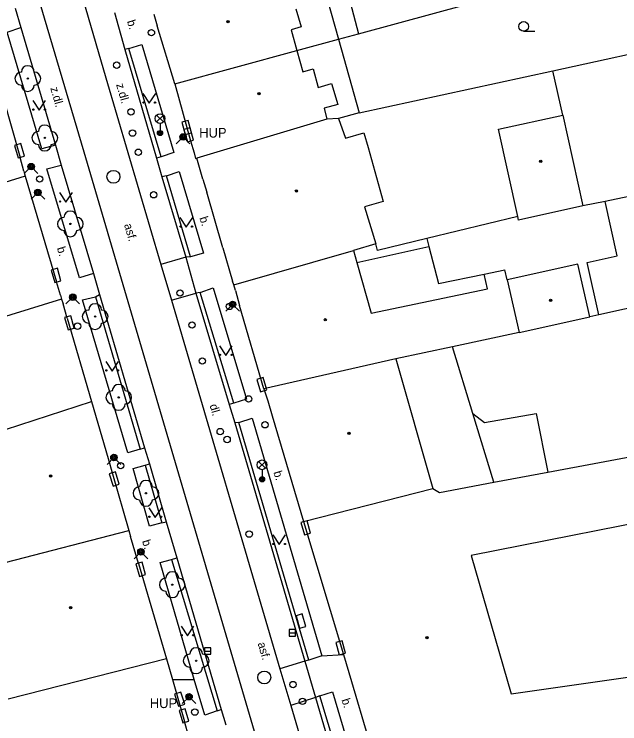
# Model space of a CAD drawing. Extents: x -596229 to -595156, y -1161237 to -1159376.
# Drawn here: x -595524.1 to -595477.1, y -1160808.1 to -1160753.2 of the extents above; entities that cross this region are included whole.
import ezdxf

# ---------------------------------------------------------------- set-up
doc = ezdxf.new("R2010")
doc.units = 0
for name, color, linetype in [('DOP - ploty', 7, 'Continuous'), ('DOP - rozhrani ploch obecne', 7, 'Continuous'), ('Level 22', 7, 'Continuous'), ('Level 24', 7, 'Continuous'), ('Level 26', 7, 'Continuous'), ('Level 27', 7, 'Continuous'), ('Level 28', 7, 'Continuous'), ('Level 31', 7, 'Continuous'), ('Level 33', 7, 'Continuous'), ('Level 36', 7, 'Continuous'), ('Level 39', 7, 'Continuous'), ('Specificka linie pasportu komunikaci', 7, 'Continuous'), ('TM - budovy zdene_ betonove - VP', 7, 'Continuous'), ('TM - chodniky - VP', 7, 'Continuous'), ('TM - komunikace - VP', 7, 'Continuous'), ('TM - letecke snimky - pomocna linie', 7, 'Continuous'), ('TM - plot zdeny_ ohradni zed - VP', 7, 'Continuous'), ('TM - popis objektu', 7, 'Continuous'), ('TM - popis povrchu', 7, 'Continuous'), ('TM - rozhrani ploch obecne - VP', 7, 'Continuous'), ('TM - vstup do budovy - zdene_ betonove', 7, 'Continuous')]:
    doc.layers.add(name, color=color, linetype=linetype)

msp = doc.modelspace()

# ---------------------------------------------------------------- linework, layer by layer
at = {"layer": 'DOP - ploty'}
for points in [[(-595482.29, -1160757.56), (-595472.15, -1160755.34)], [(-595497.32, -1160760.81), (-595482.29, -1160757.56)], [(-595446.29, -1160760.93), (-595478.23, -1160767.66)], [(-595478.23, -1160767.66), (-595479.96, -1160768.02)]]:
    msp.add_lwpolyline(points, dxfattribs=at)
at = {"layer": 'DOP - rozhrani ploch obecne'}
for points in [[(-595500.57, -1160749.2), (-595498.92, -1160755.1)], [(-595497.37, -1160754.68), (-595485.87, -1160751.54)], [(-595498.92, -1160755.1), (-595497.37, -1160754.68)], [(-595502.14, -1160755.97), (-595498.92, -1160755.1)], [(-595498.92, -1160755.1), (-595497.32, -1160760.81)], [(-595481.52, -1160760.98), (-595482.29, -1160757.56)], [(-595497.32, -1160760.81), (-595498.91, -1160761.25)], [(-595464.81, -1160773.38), (-595478.73, -1160776.46)], [(-595478.73, -1160776.46), (-595479.43, -1160776.62)], [(-595488.51, -1160784.1), (-595490.08, -1160778.93)], [(-595486.88, -1160789.43), (-595488.51, -1160784.1)]]:
    msp.add_lwpolyline(points, dxfattribs=at)
at = {"layer": 'Level 22'}
for centre in [(-595523, -1160758.15), (-595521.68, -1160762.75), (-595519.7, -1160769.41), (-595517.78, -1160776.59), (-595515.95, -1160782.85), (-595513.84, -1160790.28), (-595511.8, -1160797.36), (-595509.95, -1160803.25)]:
    msp.add_circle(centre, 0.05, dxfattribs=at)
for centre, start, end in [((-595523, -1160757.65), 0, 180), ((-595523.5, -1160758.15), 90, 270), ((-595522.5, -1160758.15), 270, 90), ((-595523, -1160758.65), 180, 0), ((-595521.68, -1160762.25), 0, 180), ((-595522.18, -1160762.75), 90, 270), ((-595521.18, -1160762.75), 270, 90), ((-595521.68, -1160763.25), 180, 0), ((-595519.7, -1160768.91), 0, 180), ((-595520.2, -1160769.41), 90, 270), ((-595519.2, -1160769.41), 270, 90), ((-595519.7, -1160769.91), 180, 0), ((-595517.78, -1160776.09), 0, 180), ((-595518.28, -1160776.59), 90, 270), ((-595517.28, -1160776.59), 270, 90), ((-595517.78, -1160777.09), 180, 0), ((-595515.95, -1160782.35), 0, 180), ((-595516.45, -1160782.85), 90, 270), ((-595515.45, -1160782.85), 270, 90), ((-595515.95, -1160783.35), 180, 0), ((-595513.84, -1160789.78), 0, 180), ((-595514.34, -1160790.28), 90, 270), ((-595513.34, -1160790.28), 270, 90), ((-595513.84, -1160790.78), 180, 0), ((-595511.8, -1160796.86), 0, 180), ((-595512.3, -1160797.36), 90, 270), ((-595511.3, -1160797.36), 270, 90), ((-595511.8, -1160797.86), 180, 0), ((-595509.95, -1160802.75), 0, 180), ((-595510.45, -1160803.25), 90, 270), ((-595509.45, -1160803.25), 270, 90), ((-595509.95, -1160803.75), 180, 0)]:
    msp.add_arc(centre, 0.5, start, end, dxfattribs=at)
at = {"layer": 'Level 24'}
for points in [[(-595510.312, -1160762.361), (-595510.564, -1160761.393), (-595511.048, -1160761.519), (-595510.796, -1160762.487)], [(-595510.145, -1160762.925), (-595510.413, -1160761.961), (-595510.895, -1160762.095), (-595510.627, -1160763.059)], [(-595524.02, -1160763.33), (-595523.74, -1160764.29), (-595523.26, -1160764.15), (-595523.54, -1160763.19)], [(-595521.189, -1160772.989), (-595520.911, -1160773.95), (-595520.431, -1160773.811), (-595520.709, -1160772.85)], [(-595520.144, -1160776.664), (-595519.878, -1160777.628), (-595519.396, -1160777.496), (-595519.662, -1160776.532)], [(-595504.475, -1160782.266), (-595504.766, -1160781.309), (-595505.245, -1160781.454), (-595504.954, -1160782.411)], [(-595516.686, -1160788.775), (-595516.392, -1160789.731), (-595515.914, -1160789.585), (-595516.208, -1160788.629)], [(-595501.826, -1160792.536), (-595501.556, -1160793.499), (-595501.074, -1160793.364), (-595501.344, -1160792.401)], [(-595513.863, -1160796.583), (-595514.136, -1160795.621), (-595514.617, -1160795.757), (-595514.344, -1160796.719)], [(-595502.205, -1160799.765), (-595501.937, -1160800.729), (-595501.455, -1160800.595), (-595501.723, -1160799.631)], [(-595498.37, -1160802.669), (-595498.626, -1160801.703), (-595499.11, -1160801.831), (-595498.854, -1160802.797)], [(-595511.622, -1160805.832), (-595511.313, -1160806.783), (-595510.838, -1160806.628), (-595511.147, -1160805.677)], [(-595511.271, -1160807.111), (-595510.989, -1160808.07), (-595510.509, -1160807.929), (-595510.791, -1160806.97)]]:
    msp.add_lwpolyline(points, close=True, dxfattribs=at)
at = {"layer": 'Level 26'}
for centre in [(-595507.36, -1160775.8), (-595505.88, -1160782.97)]:
    msp.add_circle(centre, 0.25, dxfattribs=at)
at = {"layer": 'Level 27'}
for p, q in [((-595502.74, -1160801.09), (-595502.24, -1160801.09)), ((-595509.31, -1160802.5), (-595508.81, -1160802.5))]:
    msp.add_line(p, q, dxfattribs=at)
for points in [[(-595502.74, -1160801.34), (-595502.24, -1160801.34), (-595502.24, -1160800.84), (-595502.74, -1160800.84)], [(-595509.31, -1160802.75), (-595508.81, -1160802.75), (-595508.81, -1160802.25), (-595509.31, -1160802.25)]]:
    msp.add_lwpolyline(points, close=True, dxfattribs=at)
for centre in [(-595516.36, -1160765.76), (-595504.67, -1160804.55)]:
    msp.add_circle(centre, 0.5, dxfattribs=at)
at = {"layer": 'Level 28'}
for centre in [(-595516.11, -1160757.11), (-595515, -1160760.73), (-595514.88, -1160762.37), (-595514.43, -1160763.86), (-595522.08, -1160765.93), (-595513.24, -1160767.15), (-595511.2, -1160774.76), (-595519.14, -1160777.33), (-595510.27, -1160777.24), (-595509.47, -1160780.03), (-595504.61, -1160784.97), (-595508.08, -1160785.5), (-595507.55, -1160786.11), (-595505.84, -1160793.44), (-595502.44, -1160805.1), (-595501.7, -1160806.4), (-595510.05, -1160807.23)]:
    msp.add_circle(centre, 0.25, dxfattribs=at)
at = {"layer": 'Level 31'}
for points in [[(-595511.49, -1160763.2), (-595510.96, -1160762.67), (-595510.43, -1160763.2)], [(-595523.27, -1160765.5), (-595522.74, -1160764.97), (-595522.21, -1160765.5)], [(-595522.75, -1160767.5), (-595522.22, -1160766.97), (-595521.69, -1160767.5)], [(-595520.04, -1160775.61), (-595519.51, -1160775.08), (-595518.98, -1160775.61)], [(-595507.65, -1160776.17), (-595507.12, -1160775.64), (-595506.59, -1160776.17)], [(-595516.85, -1160788.04), (-595516.32, -1160787.51), (-595515.79, -1160788.04)], [(-595514.76, -1160795.35), (-595514.23, -1160794.82), (-595513.7, -1160795.35)], [(-595511.03, -1160806.57), (-595510.5, -1160806.04), (-595509.97, -1160806.57)]]:
    msp.add_lwpolyline(points, dxfattribs=at)
for centre, radius in [((-595513.42, -1160754.59), 0.25), ((-595510.96, -1160762.67), 0.25), ((-595510.96, -1160762.67), 0.18), ((-595510.96, -1160762.67), 0.11), ((-595522.74, -1160764.97), 0.25), ((-595522.74, -1160764.97), 0.18), ((-595522.74, -1160764.97), 0.11), ((-595522.22, -1160766.97), 0.25), ((-595522.22, -1160766.97), 0.18), ((-595522.22, -1160766.97), 0.11), ((-595519.51, -1160775.08), 0.25), ((-595519.51, -1160775.08), 0.18), ((-595519.51, -1160775.08), 0.11), ((-595507.12, -1160775.64), 0.25), ((-595507.12, -1160775.64), 0.18), ((-595507.12, -1160775.64), 0.11), ((-595516.32, -1160787.51), 0.25), ((-595516.32, -1160787.51), 0.18), ((-595516.32, -1160787.51), 0.11), ((-595515.8, -1160788.14), 0.25), ((-595514.23, -1160794.82), 0.25), ((-595514.23, -1160794.82), 0.18), ((-595514.23, -1160794.82), 0.11), ((-595510.5, -1160806.04), 0.25), ((-595510.5, -1160806.04), 0.18), ((-595510.5, -1160806.04), 0.11)]:
    msp.add_circle(centre, radius, dxfattribs=at)
at = {"layer": 'Level 33'}
for p, q in [((-595513.015, -1160761.51), (-595512.485, -1160760.98)), ((-595513.015, -1160760.98), (-595512.485, -1160761.51)), ((-595512.75, -1160761.62), (-595512.75, -1160762.37)), ((-595505.105, -1160788.34), (-595504.575, -1160787.81)), ((-595505.105, -1160787.81), (-595504.575, -1160788.34)), ((-595504.84, -1160788.45), (-595504.84, -1160789.2))]:
    msp.add_line(p, q, dxfattribs=at)
for centre, radius in [((-595512.75, -1160761.245), 0.375), ((-595512.75, -1160762.37), 0.2), ((-595512.75, -1160762.37), 0.145), ((-595512.75, -1160762.37), 0.0876), ((-595504.84, -1160788.075), 0.375), ((-595504.84, -1160789.2), 0.2), ((-595504.84, -1160789.2), 0.145), ((-595504.84, -1160789.2), 0.0876)]:
    msp.add_circle(centre, radius, dxfattribs=at)
at = {"layer": 'Level 36'}
msp.add_line((-595484.56, -1160754.485), (-595483.685, -1160754.485), dxfattribs=at)
for points in [[(-595514.08, -1160759.31), (-595513.58, -1160760.06), (-595513.08, -1160759.31)], [(-595522.62, -1160759.85), (-595522.12, -1160760.6), (-595521.62, -1160759.85)], [(-595520.54, -1160766.97), (-595520.04, -1160767.72), (-595519.54, -1160766.97)], [(-595511.21, -1160768.92), (-595510.71, -1160769.67), (-595510.21, -1160768.92)], [(-595508.15, -1160778.85), (-595507.65, -1160779.6), (-595507.15, -1160778.85)], [(-595516.96, -1160780.06), (-595516.46, -1160780.81), (-595515.96, -1160780.06)], [(-595513.62, -1160791.4), (-595513.12, -1160792.15), (-595512.62, -1160791.4)], [(-595504.01, -1160793.51), (-595503.51, -1160794.26), (-595503.01, -1160793.51)], [(-595511.12, -1160800.58), (-595510.62, -1160801.33), (-595510.12, -1160800.58)]]:
    msp.add_lwpolyline(points, dxfattribs=at)
for centre, radius in [((-595484.56, -1160754.11), 0.375), ((-595514.03, -1160760.01), 0.05), ((-595513.131, -1160760.01), 0.05), ((-595522.57, -1160760.55), 0.05), ((-595521.671, -1160760.55), 0.05), ((-595520.49, -1160767.67), 0.05), ((-595519.591, -1160767.67), 0.05), ((-595511.16, -1160769.62), 0.05), ((-595510.261, -1160769.62), 0.05), ((-595508.1, -1160779.55), 0.05), ((-595507.201, -1160779.55), 0.05), ((-595516.91, -1160780.76), 0.05), ((-595516.011, -1160780.76), 0.05), ((-595513.57, -1160792.1), 0.05), ((-595512.671, -1160792.1), 0.05), ((-595503.96, -1160794.21), 0.05), ((-595503.061, -1160794.21), 0.05), ((-595511.07, -1160801.28), 0.05), ((-595510.171, -1160801.28), 0.05)]:
    msp.add_circle(centre, radius, dxfattribs=at)
at = {"layer": 'Level 39'}
for centre, radius in [((-595507.47, -1160753.75), 0.09), ((-595507.47, -1160753.75), 0.0398), ((-595505.08, -1160759.31), 0.09), ((-595505.08, -1160759.31), 0.0398), ((-595483.23, -1160764.55), 0.09), ((-595483.23, -1160764.55), 0.0398), ((-595502.17, -1160766.87), 0.09), ((-595502.17, -1160766.87), 0.0398), ((-595482.47, -1160775.32), 0.09), ((-595482.47, -1160775.32), 0.0398), ((-595499.94, -1160776.84), 0.09), ((-595499.94, -1160776.84), 0.0398), ((-595498.1, -1160785.63), 0.09), ((-595498.1, -1160785.63), 0.0398), ((-595521.23, -1160788.95), 0.09), ((-595521.23, -1160788.95), 0.0398), ((-595519.68, -1160799.15), 0.09), ((-595519.68, -1160799.15), 0.0398), ((-595492.06, -1160801.46), 0.09), ((-595492.06, -1160801.46), 0.0398)]:
    msp.add_circle(centre, radius, dxfattribs=at)
at = {"layer": 'Specificka linie pasportu komunikaci'}
for points in [[(-595510.76, -1160771.99), (-595512.68, -1160772.56)], [(-595511.87, -1160775.32), (-595509.97, -1160774.78)], [(-595500.21, -1160802.88), (-595498.53, -1160802.77)], [(-595501.53, -1160803.29), (-595503.45, -1160803.87)], [(-595511.79, -1160804.72), (-595510.09, -1160804.71)], [(-595500.7, -1160806.1), (-595502.61, -1160806.72)]]:
    msp.add_lwpolyline(points, dxfattribs=at)
at = {"layer": 'TM - budovy zdene_ betonove - VP'}
for points in [[(-595502.22, -1160752.74), (-595501.82, -1160754.15)], [(-595511.61, -1160758.55), (-595512.97, -1160754.06)], [(-595501.82, -1160754.15), (-595502.58, -1160754.36)], [(-595502.58, -1160754.36), (-595502.14, -1160755.97)], [(-595511.61, -1160758.55), (-595502.14, -1160755.97)], [(-595502.14, -1160755.97), (-595501.69, -1160757.63)], [(-595501.69, -1160757.63), (-595500.89, -1160757.4)], [(-595500.89, -1160757.4), (-595500.48, -1160758.84)], [(-595511.61, -1160758.55), (-595510.38, -1160762.98)], [(-595500.48, -1160758.84), (-595499.45, -1160758.54)], [(-595499.45, -1160758.54), (-595498.96, -1160760.15)], [(-595524.88, -1160759.73), (-595523.6, -1160764.27)], [(-595498.96, -1160760.15), (-595500.02, -1160760.45)], [(-595500.02, -1160760.45), (-595499.82, -1160761.3)], [(-595499.82, -1160761.3), (-595509.9, -1160764.32)], [(-595498.91, -1160761.25), (-595499.82, -1160761.3)], [(-595498.91, -1160761.25), (-595498.38, -1160762.77)], [(-595486.51, -1160762.07), (-595481.52, -1160760.98)], [(-595481.52, -1160760.98), (-595479.96, -1160768.02)], [(-595498.38, -1160762.77), (-595496.94, -1160762.36)], [(-595496.94, -1160762.36), (-595496.61, -1160763.49)], [(-595485.01, -1160768.83), (-595486.51, -1160762.07)], [(-595496.61, -1160763.49), (-595495.44, -1160767.67)], [(-595510.11, -1160763.9), (-595509.99, -1160764.33)], [(-595509.99, -1160764.33), (-595509.9, -1160764.32)], [(-595509.42, -1160765.93), (-595509.9, -1160764.32)], [(-595523.2, -1160765.71), (-595532.19, -1160768.5)], [(-595523.31, -1160765.33), (-595523.2, -1160765.71)], [(-595523.2, -1160765.71), (-595520.77, -1160773.9)], [(-595507.87, -1160771.27), (-595509.12, -1160766.94)], [(-595495.44, -1160767.67), (-595496.89, -1160768.09)], [(-595479.96, -1160768.02), (-595484.95, -1160769.12)], [(-595496.89, -1160768.09), (-595496.02, -1160770.96)], [(-595484.95, -1160769.12), (-595485.01, -1160768.83)], [(-595496.02, -1160770.96), (-595497.75, -1160771.46)], [(-595507.04, -1160774.14), (-595497.75, -1160771.46)], [(-595497.75, -1160771.46), (-595497.61, -1160771.94)], [(-595497.61, -1160771.94), (-595497.48, -1160772.39)], [(-595497.48, -1160772.39), (-595496.38, -1160776.33)], [(-595487.62, -1160773.29), (-595486.03, -1160772.97)], [(-595485.85, -1160773.75), (-595486.03, -1160772.97)], [(-595480.37, -1160772.53), (-595485.85, -1160773.75)], [(-595479.43, -1160776.62), (-595480.37, -1160772.53)], [(-595487.35, -1160774.44), (-595487.62, -1160773.29)], [(-595507.04, -1160774.14), (-595507.12, -1160773.85)], [(-595485.85, -1160773.75), (-595484.91, -1160777.83)], [(-595506.91, -1160774.57), (-595507.04, -1160774.14)], [(-595496.38, -1160776.33), (-595487.35, -1160774.44)], [(-595520.47, -1160774.93), (-595520.38, -1160775.24)], [(-595520.38, -1160775.24), (-595528.26, -1160777.66)], [(-595520.38, -1160775.24), (-595520.27, -1160775.61)], [(-595504.69, -1160782.19), (-595506.58, -1160775.72)], [(-595519.95, -1160776.71), (-595518.05, -1160783.18)], [(-595484.91, -1160777.83), (-595479.43, -1160776.62)], [(-595484.91, -1160777.83), (-595490.08, -1160778.93)], [(-595490.08, -1160778.93), (-595494.48, -1160779.87)], [(-595494.48, -1160779.87), (-595504.69, -1160782.19)], [(-595494.48, -1160779.87), (-595491.59, -1160789.91)], [(-595504.69, -1160782.19), (-595504.4, -1160783.12)], [(-595526.98, -1160786.05), (-595518.05, -1160783.18)], [(-595518.05, -1160783.18), (-595516.78, -1160787.59)], [(-595504.06, -1160784.28), (-595501.63, -1160792.46)], [(-595482.69, -1160788.65), (-595467.08, -1160785.73)], [(-595516.78, -1160787.59), (-595516.44, -1160788.78)], [(-595516.44, -1160788.78), (-595515.18, -1160793.15)], [(-595486.88, -1160789.43), (-595482.69, -1160788.65)], [(-595491.09, -1160790.22), (-595486.88, -1160789.43)], [(-595501.63, -1160792.46), (-595491.59, -1160789.91)], [(-595491.59, -1160789.91), (-595491.09, -1160790.22)], [(-595471.09, -1160791.65), (-595488.62, -1160795.11)], [(-595501.63, -1160792.46), (-595498.53, -1160802.77)], [(-595524.76, -1160795.65), (-595515.18, -1160793.15)], [(-595515.18, -1160793.15), (-595515.04, -1160793.62)], [(-595488.62, -1160795.11), (-595485.52, -1160805.83)], [(-595514.42, -1160795.72), (-595512.25, -1160803.11)], [(-595512.25, -1160803.11), (-595524.51, -1160806.23)], [(-595512.25, -1160803.11), (-595511.79, -1160804.72)], [(-595485.52, -1160805.83), (-595469.62, -1160803.54)], [(-595511.79, -1160804.72), (-595510.86, -1160807.97)], [(-595497.9, -1160804.86), (-595495.38, -1160813.44)]]:
    msp.add_lwpolyline(points, dxfattribs=at)
at = {"layer": 'TM - chodniky - VP'}
for points in [[(-595520.85, -1160763.3), (-595521.91, -1160763.6), (-595524.61, -1160754.56), (-595523.53, -1160754.2)], [(-595515.18, -1160755.83), (-595514.17, -1160755.5)], [(-595512.67, -1160764.22), (-595515.18, -1160755.83)], [(-595514.17, -1160755.5), (-595511.69, -1160763.88), (-595512.67, -1160764.22)], [(-595517.91, -1160773.25), (-595519, -1160773.58), (-595521.52, -1160765.13), (-595520.41, -1160764.86)], [(-595512.24, -1160765.69), (-595511.27, -1160765.35), (-595509.38, -1160771.68), (-595510.38, -1160771.95)], [(-595510.38, -1160771.95), (-595512.24, -1160765.69)], [(-595509.63, -1160774.71), (-595508.64, -1160774.36)], [(-595508.64, -1160774.36), (-595506.05, -1160782.99), (-595507.04, -1160783.31)], [(-595518.75, -1160775.28), (-595517.76, -1160775.05)], [(-595517.76, -1160775.05), (-595514.3, -1160786.87)], [(-595507.04, -1160783.31), (-595509.63, -1160774.71)], [(-595514.3, -1160786.87), (-595515.25, -1160787.14), (-595518.75, -1160775.28)], [(-595506.65, -1160784.79), (-595505.61, -1160784.47), (-595500.21, -1160802.88)], [(-595501.22, -1160803.2), (-595506.65, -1160784.79)], [(-595514.84, -1160788.37), (-595513.91, -1160788.1)], [(-595512.6, -1160792.58), (-595513.56, -1160792.84), (-595514.84, -1160788.37)], [(-595513.91, -1160788.1), (-595512.6, -1160792.58)], [(-595512.74, -1160795.63), (-595511.87, -1160795.4)], [(-595511.87, -1160795.4), (-595508.33, -1160807.14)], [(-595510.09, -1160804.71), (-595512.74, -1160795.63)], [(-595500.21, -1160802.88), (-595501.22, -1160803.2)], [(-595508.33, -1160807.14), (-595509.28, -1160807.48), (-595510.09, -1160804.71)], [(-595500.35, -1160805.96), (-595499.38, -1160805.65), (-595496.91, -1160814.02), (-595497.86, -1160814.28)], [(-595497.86, -1160814.28), (-595500.35, -1160805.96)]]:
    msp.add_lwpolyline(points, dxfattribs=at)
at = {"layer": 'TM - komunikace - VP'}
for points in [[(-595523.98, -1160752.7), (-595523.53, -1160754.2)], [(-595516.28, -1160753.02), (-595515.48, -1160755.9)], [(-595523.53, -1160754.2), (-595520.85, -1160763.3)], [(-595515.48, -1160755.9), (-595513.02, -1160764.31)], [(-595520.85, -1160763.3), (-595520.41, -1160764.86)], [(-595513.02, -1160764.31), (-595512.6, -1160765.75)], [(-595520.41, -1160764.86), (-595517.91, -1160773.25)], [(-595512.6, -1160765.75), (-595510.76, -1160771.99)], [(-595510.76, -1160771.99), (-595509.97, -1160774.78)], [(-595517.91, -1160773.25), (-595517.43, -1160774.88)], [(-595517.43, -1160774.88), (-595513.94, -1160786.76)], [(-595509.97, -1160774.78), (-595507.4, -1160783.39)], [(-595507.4, -1160783.39), (-595506.96, -1160784.83)], [(-595506.96, -1160784.83), (-595501.53, -1160803.29)], [(-595513.94, -1160786.76), (-595513.57, -1160788)], [(-595513.57, -1160788), (-595512.27, -1160792.49)], [(-595512.27, -1160792.49), (-595511.44, -1160795.28)], [(-595511.44, -1160795.28), (-595508.01, -1160807.04)], [(-595501.53, -1160803.29), (-595500.7, -1160806.1)], [(-595500.7, -1160806.1), (-595498.28, -1160814.39)], [(-595508.01, -1160807.04), (-595507.66, -1160808.21)]]:
    msp.add_lwpolyline(points, dxfattribs=at)
at = {"layer": 'TM - letecke snimky - pomocna linie'}
for points in [[(-595498.91, -1160748.77), (-595497.37, -1160754.68)], [(-595478.73, -1160776.46), (-595479.63, -1160772.39), (-595477.3, -1160771.88), (-595478.23, -1160767.66)], [(-595488.51, -1160784.1), (-595487.6, -1160784.79), (-595483.58, -1160784.1), (-595482.69, -1160788.65)]]:
    msp.add_lwpolyline(points, dxfattribs=at)
at = {"layer": 'TM - plot zdeny_ ohradni zed - VP'}
for points in [[(-595485.01, -1160768.83), (-595492.06, -1160770.53)], [(-595492.06, -1160770.53), (-595495.9, -1160771.46), (-595496.02, -1160770.96)]]:
    msp.add_lwpolyline(points, dxfattribs=at)
at = {"layer": 'TM - rozhrani ploch obecne - VP'}
for points in [[(-595519.1, -1160750.7), (-595516.95, -1160758.08), (-595512.68, -1160772.56)], [(-595496.89, -1160837.84), (-595503.56, -1160815.06), (-595518.64, -1160763.86), (-595522.24, -1160751.61)], [(-595515.18, -1160755.83), (-595515.48, -1160755.9)], [(-595512.67, -1160764.22), (-595513.02, -1160764.31)], [(-595512.24, -1160765.69), (-595512.6, -1160765.75)], [(-595492.06, -1160770.53), (-595491.9, -1160771.17)], [(-595497.48, -1160772.39), (-595491.9, -1160771.17)], [(-595491.9, -1160771.17), (-595491.16, -1160774.03)], [(-595510.38, -1160771.95), (-595510.76, -1160771.99)], [(-595512.68, -1160772.56), (-595511.87, -1160775.32)], [(-595491.16, -1160774.03), (-595487.62, -1160773.29)], [(-595517.76, -1160775.05), (-595517.43, -1160774.88)], [(-595509.63, -1160774.71), (-595509.97, -1160774.78)], [(-595511.87, -1160775.32), (-595503.45, -1160803.87)], [(-595507.04, -1160783.31), (-595507.4, -1160783.39)], [(-595506.65, -1160784.79), (-595506.96, -1160784.83)], [(-595514.3, -1160786.87), (-595513.94, -1160786.76)], [(-595513.91, -1160788.1), (-595513.57, -1160788)], [(-595512.6, -1160792.58), (-595512.27, -1160792.49)], [(-595511.87, -1160795.4), (-595511.44, -1160795.28)], [(-595501.22, -1160803.2), (-595501.53, -1160803.29)], [(-595503.45, -1160803.87), (-595502.61, -1160806.72)], [(-595500.35, -1160805.96), (-595500.7, -1160806.1)], [(-595508.33, -1160807.14), (-595508.01, -1160807.04)], [(-595502.61, -1160806.72), (-595500.23, -1160814.8), (-595492.05, -1160842.87)]]:
    msp.add_lwpolyline(points, dxfattribs=at)
at = {"layer": 'TM - vstup do budovy - zdene_ betonove'}
for points in [[(-595513.24, -1160753.16), (-595512.97, -1160754.06)], [(-595510.38, -1160762.98), (-595510.11, -1160763.9)], [(-595523.31, -1160765.33), (-595523.6, -1160764.27)], [(-595509.42, -1160765.93), (-595509.12, -1160766.94)], [(-595507.87, -1160771.27), (-595507.12, -1160773.85)], [(-595520.47, -1160774.93), (-595520.77, -1160773.9)], [(-595506.91, -1160774.57), (-595506.58, -1160775.72)], [(-595519.95, -1160776.71), (-595520.27, -1160775.61)], [(-595504.4, -1160783.12), (-595504.06, -1160784.28)], [(-595514.42, -1160795.72), (-595515.04, -1160793.62)], [(-595498.53, -1160802.77), (-595497.9, -1160804.86)], [(-595510.51, -1160809.16), (-595510.86, -1160807.97)]]:
    msp.add_lwpolyline(points, dxfattribs=at)

# ---------------------------------------------------------------- texts
at = {"layer": 'TM - popis objektu'}
for p in [(-595509.71, -1160762.72), (-595513.54, -1160806.92)]:
    msp.add_text('HUP', height=0.75, dxfattribs=at).set_placement(p)
at = {"layer": 'TM - popis povrchu'}
for s, rotation, p in [('b.', 287.1313, (-595515.32, -1160753.71)), ('z.dl.', 286, (-595516.16, -1160758.61)), ('z.dl.', 286, (-595521.26, -1160758.89)), ('b.', 287.1313, (-595509.7, -1160768.94)), ('asf.', 286, (-595515.54, -1160769.47)), ('b.', 287.1313, (-595520.75, -1160771.28)), ('dl.', 286, (-595508.91, -1160783.46)), ('b.', 287.1313, (-595503.96, -1160788.65)), ('b.', 287.1313, (-595514.15, -1160793.98)), ('asf.', 286.116, (-595505.19, -1160801.91)), ('b.', 287.1313, (-595498.68, -1160806.28))]:
    msp.add_text(s, height=0.65, rotation=rotation, dxfattribs=at).set_placement(p)

doc.saveas('drawing.dxf')
